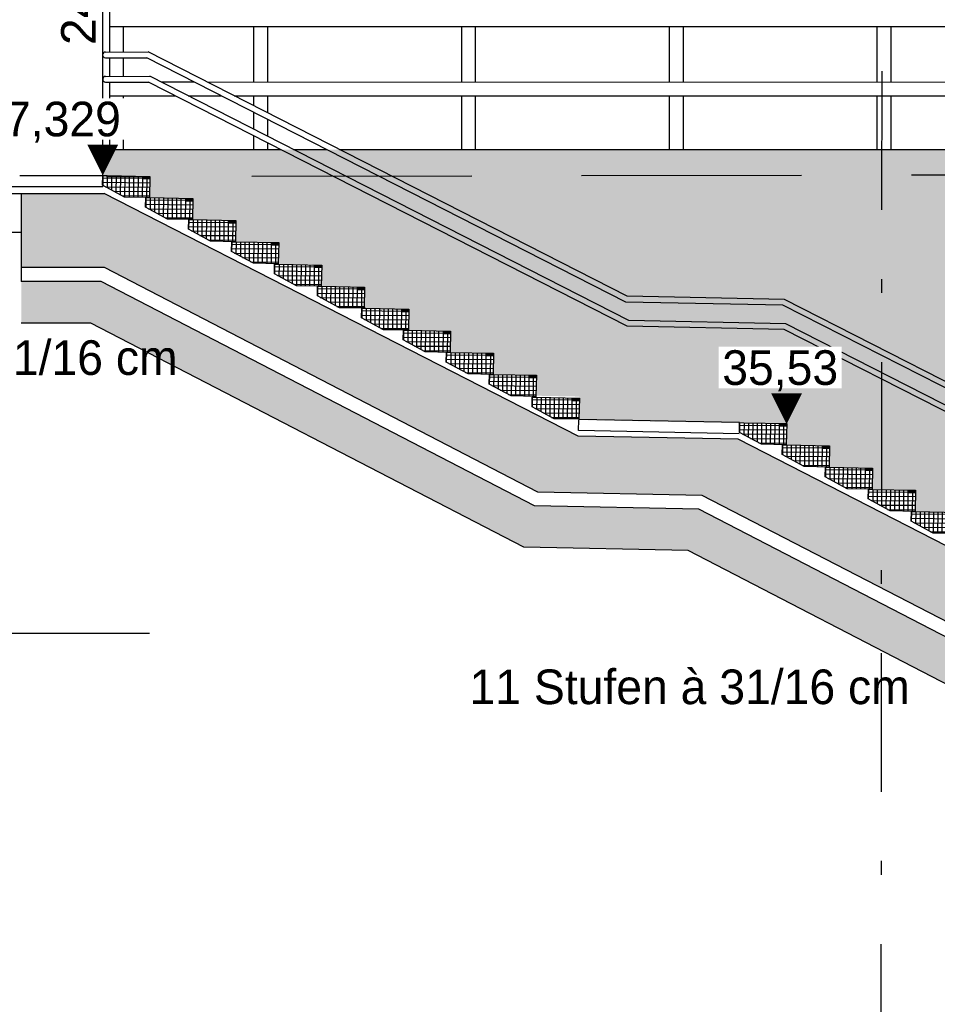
# Model space of a CAD drawing. Extents: x -805 to 3526, y -961 to 1039.
# Tile 271 of 471: x 1238.65 to 1245.27, y 31.34 to 38.45. Entities that reach past the tile are written whole.
import ezdxf
from ezdxf.enums import TextEntityAlignment as Align

# ---------------------------------------------------------------- set-up
doc = ezdxf.new("R2010")
doc.units = 0
for name, pattern in [('ACAD_ISO10W100', [18, 12, -3, 0, -3]), ('AUSGEZOGEN', [2, 1, 1]), ('STRICHPUNKT', [1, 0.5, -0.25, 0, -0.25]), ('VERDECKT2', [4.7625, 3.175, -1.5875])]:
    doc.linetypes.add(name, pattern=pattern)
doc.layers.get('0').update_dxf_attribs({"color": 251})
for name, color, linetype in [('_IB_Konstruktion Ansicht', 7, 'Continuous'), ('_IB_Konstruktion_Ansicht', 7, 'Continuous'), ('_IB_Schraffur', 101, 'Continuous'), ('_IB_Schraffur_Solid', 254, 'Continuous'), ('TTK-P-Bahnsteig', 12, 'Continuous'), ('TTK-P-Bodenaustausch', 162, 'Continuous'), ('TTK-P-Geländer', 162, 'Continuous'), ('TTK-P-Planung', 12, 'Continuous'), ('TTK-P-Schraffur', 42, 'Continuous'), ('TTK-P-TEXT', 12, 'AUSGEZOGEN'), ('TTK-Schnittlinien 200', 3, 'Continuous')]:
    doc.layers.add(name, color=color, linetype=linetype)
for name, color, linetype, lineweight in [('TTK-B-Bestand', 252, 'Continuous', 35), ('TTK-P-Treppe unten', 12, 'Continuous', 25), ('TTK-P-Treppeneinhausung', 12, 'Continuous', 25), ('VA_NEUBAU_TXT_025', 12, 'Continuous', 25)]:
    doc.layers.add(name, color=color, linetype=linetype, lineweight=lineweight)
doc.styles.add('AKG DIN 6776', font='AKG_DIN67.TTF')
doc.styles.add('k_isocp', font='k_isocp.shx')
doc.styles.get("Standard").update_dxf_attribs({"font": 'arial.ttf'})
doc.styles.add('TTK AKG DIN 6776', font='AKG_DIN67.TTF', dxfattribs={"height": 0.25})
doc.linetypes.add('ZICKZACK', pattern='A,0.00254,-5.08,[131,ltypeshp.shx,S=5.08,R=0,X=-5.08,Y=0],-10.16,[131,ltypeshp.shx,S=5.08,R=180,X=5.08,Y=0],-5.08', length=20.32254)
doc.dimstyles.new('TTK', dxfattribs={"dimtxt": 2.5, "dimasz": 2.5, "dimexe": 3.5, "dimexo": 0.1, "dimgap": 1, "dimtad": 1, "dimzin": 0, "dimtxsty": 'AKG DIN 6776', "dimblk": 'OBLIQUE', "dimcen": -0.09, "dimdle": 3, "dimclrd": 256, "dimclre": 256, "dimclrt": 256, "dimadec": 3, "dimazin": 0, "dimtfac": 1, "dimtofl": 0, "dimtmove": 0, "dimatfit": 3, "dimldrblk": 'OBLIQUE', "dimfxl": 7, "dimfxlon": 1, "dimtolj": 1, "dimtzin": 0, "dimlwd": -1, "dimlwe": -1, "dimarcsym": 0})
doc.dimstyles.new('TTK$6', dxfattribs={"dimtxt": 2.5, "dimasz": 2.5, "dimexe": 3.5, "dimexo": 0.1, "dimgap": 1, "dimtad": 1, "dimzin": 0, "dimtxsty": 'AKG DIN 6776', "dimblk": 'OBLIQUE', "dimcen": -0.09, "dimdle": 3, "dimse1": 1, "dimse2": 1, "dimclrd": 256, "dimclre": 256, "dimclrt": 256, "dimadec": 3, "dimazin": 0, "dimtfac": 1, "dimtofl": 0, "dimtmove": 0, "dimatfit": 3, "dimldrblk": 'OBLIQUE', "dimfxl": 7, "dimfxlon": 1, "dimtolj": 1, "dimtzin": 0, "dimlwd": -1, "dimlwe": -1, "dimarcsym": 0})

# ---------------------------------------------------------------- blocks, each defined once
blk = doc.blocks.new('_OBLIQUE')
at = {"color": 0, "linetype": 'ByBlock'}
blk.add_line((-0.5, -0.5), (0.5, 0.5), dxfattribs=at)
blk = doc.blocks.new('*D670')
at = {"layer": 'DEFPOINTS', "color": 0}
for p in [(1249.0816, 39.3661), (1239.2492, 37.3258), (1249.0816, 37.3029)]:
    blk.add_point(p, dxfattribs=at)
at = {"layer": 'TTK-P-Planung'}
for p, q in [((1239.2492, 38.6661), (1239.2492, 39.7161)), ((1249.0816, 38.6661), (1249.0816, 39.7161)), ((1238.9492, 39.3661), (1249.3816, 39.3661))]:
    blk.add_line(p, q, dxfattribs=at)
at = {"layer": 'TTK-P-Planung', "xscale": 0.25, "yscale": 0.25, "zscale": 0.25, "rotation": 180}
blk.add_blockref('_OBLIQUE', (1239.2492, 39.3661), dxfattribs=at)
at = {"layer": 'TTK-P-Planung', "xscale": 0.25, "yscale": 0.25, "zscale": 0.25}
blk.add_blockref('_OBLIQUE', (1249.0816, 39.3661), dxfattribs=at)
at = {"layer": 'TTK-P-Planung', "insert": (1244.1654, 39.6099), "char_height": 0.25, "attachment_point": 5, "style": 'AKG DIN 6776'}
blk.add_mtext('\\A1;9,83', dxfattribs=at)
blk = doc.blocks.new('*D549')
at = {"layer": 'DEFPOINTS', "color": 0}
for p in [(1594.653, 36.7397), (1594.3062, 36.5752), (8.2233, 0)]:
    blk.add_point(p, dxfattribs=at)
at = {"layer": 'TTK-B-Bestand', "insert": (1594.1093, 36.9835), "char_height": 0.25, "attachment_point": 5, "style": 'AKG DIN 6776'}
blk.add_mtext('\\A1;36,588', dxfattribs=at)
blk = doc.blocks.new('*D548')
at = {"layer": 'DEFPOINTS', "color": 0}
for p in [(1585.5366, 36.7706), (1585.0459, 36.614), (-0.8681, 0.0309)]:
    blk.add_point(p, dxfattribs=at)
at = {"layer": 'TTK-B-Bestand', "insert": (1585.0178, 37.0144), "char_height": 0.25, "attachment_point": 5, "style": 'AKG DIN 6776'}
blk.add_mtext('\\A1;36,621', dxfattribs=at)
blk = doc.blocks.new('HK-DIM-1-1-U')
at = {"flags": 128}
blk.add_lwpolyline([(0, 0, 0, 1.1676, 0), (0, 1.1676, 1.1676, 1.1676, 0)], format="xyseb", dxfattribs=at)
at = {"style": 'k_isocp'}
blk.add_attdef('HK_DIM_VAL', text='', height=2.5, dxfattribs=at).set_placement((0.331615, 2.72183), align=Align.CENTER)
blk = doc.blocks.new('*D547')
at = {"layer": 'DEFPOINTS', "color": 0}
for p in [(1244.5951, 35.6713), (1244.1853, 35.5313), (0, 0)]:
    blk.add_point(p, dxfattribs=at)
at = {"layer": 'TTK-P-Treppe unten', "insert": (1244.1389, 35.9152), "char_height": 0.25, "attachment_point": 5, "style": 'AKG DIN 6776', "bg_fill": 3, "box_fill_scale": 1.1, "bg_fill_color": 256, "bg_fill_true_color": 13158600, "bg_fill_transparency": 0}
blk.add_mtext('\\A1;35,53', dxfattribs=at)
blk = doc.blocks.new('*D546')
at = {"layer": 'DEFPOINTS', "color": 0}
for p in [(1248.9571, 37.4519), (1249.0816, 37.3335), (0, 0)]:
    blk.add_point(p, dxfattribs=at)
at = {"layer": 'TTK-P-Treppe unten', "insert": (1249.4133, 37.6958), "char_height": 0.25, "attachment_point": 5, "style": 'AKG DIN 6776'}
blk.add_mtext('\\A1;37,33', dxfattribs=at)
blk = doc.blocks.new('*D545')
at = {"layer": 'DEFPOINTS', "color": 0}
for p in [(1259.6018, 37.4765), (1259.6991, 37.3874), (0.198, 0.0396)]:
    blk.add_point(p, dxfattribs=at)
at = {"layer": 'TTK-P-Treppe unten', "insert": (1259.1455, 37.7204), "char_height": 0.25, "attachment_point": 5, "style": 'AKG DIN 6776'}
blk.add_mtext('\\A1;37,35', dxfattribs=at)
blk = doc.blocks.new('*D540')
at = {"layer": 'DEFPOINTS', "color": 0}
for p in [(1239.4124, 37.4656), (1239.2481, 37.3256), (-4.9372, 1.7943)]:
    blk.add_point(p, dxfattribs=at)
at = {"layer": 'TTK-P-Treppe unten', "insert": (1238.8681, 37.7095), "char_height": 0.25, "attachment_point": 5, "style": 'AKG DIN 6776', "bg_fill": 3, "box_fill_scale": 1.1, "bg_fill_color": 256, "bg_fill_true_color": 13158600, "bg_fill_transparency": 0}
blk.add_mtext('\\A1;37,329', dxfattribs=at)
blk = doc.blocks.new('*D536')
at = {"layer": 'DEFPOINTS', "color": 0}
for p in [(1593.4264, 36.6522), (1593.9095, 36.6522), (733.0659, 0.1071)]:
    blk.add_point(p, dxfattribs=at)
at = {"layer": 'TTK-P-TEXT', "insert": (1594.4538, 36.896), "char_height": 0.25, "attachment_point": 5, "style": 'AKG DIN 6776'}
blk.add_mtext('\\A1;36,589', dxfattribs=at)

msp = doc.modelspace()

# ---------------------------------------------------------------- hatches: boundary and pattern name
at = {"layer": '_IB_Schraffur'}
h = msp.add_hatch(dxfattribs=at)
h.set_pattern_fill('ANSI37', color=251, scale=0.01, angle=44.5)
h.set_pattern_definition([(89.5, (-12.91246, 5.529958), (-0.03174879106, 0.0002770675), []), (179.5, (-12.91246, 5.529958), (-0.0002770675, -0.03174879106), [])])
h.paths.add_polyline_path([(1239.2792, 37.3252), (1239.2492, 37.3258), (1239.2478, 37.2556), (1239.4065, 37.1697), (1239.5857, 37.1661), (1239.5886, 37.299), (1239.5388, 37.3), (1239.5392, 37.32)])
h = msp.add_hatch(dxfattribs=at)
h.set_pattern_fill('ANSI37', color=251, scale=0.01, angle=44.5)
h.set_pattern_definition([(89.5, (-12.60245, 5.370775), (-0.03174879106, 0.0002770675), []), (179.5, (-12.60245, 5.370775), (-0.0002770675, -0.03174879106), [])])
h.paths.add_polyline_path([(1239.5892, 37.166), (1239.5592, 37.1666), (1239.5578, 37.0965), (1239.7165, 37.0105), (1239.8957, 37.0069), (1239.8987, 37.1398), (1239.8488, 37.1408), (1239.8492, 37.1608)])
h = msp.add_hatch(dxfattribs=at)
h.set_pattern_fill('ANSI37', color=251, scale=0.01, angle=44.5)
h.set_pattern_definition([(89.5, (-12.29246, 5.211062), (-0.03174879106, 0.0002770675), []), (179.5, (-12.29246, 5.211062), (-0.0002770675, -0.03174879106), [])])
h.paths.add_polyline_path([(1239.8992, 37.0063), (1239.8692, 37.0069), (1239.8678, 36.9367), (1240.0265, 36.8508), (1240.2057, 36.8472), (1240.2086, 36.9801), (1240.1588, 36.9811), (1240.1592, 37.0011)])
h = msp.add_hatch(dxfattribs=at)
h.set_pattern_fill('ANSI37', color=251, scale=0.01, angle=44.5)
h.set_pattern_definition([(89.5, (-11.98246, 5.051342), (-0.03174879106, 0.0002770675), []), (179.5, (-11.98246, 5.051342), (-0.0002770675, -0.03174879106), [])])
h.paths.add_polyline_path([(1240.2092, 36.8466), (1240.1792, 36.8472), (1240.1778, 36.777), (1240.3365, 36.6911), (1240.5157, 36.6875), (1240.5186, 36.8204), (1240.4688, 36.8214), (1240.4692, 36.8414)])
h = msp.add_hatch(dxfattribs=at)
h.set_pattern_fill('ANSI37', color=251, scale=0.01, angle=44.5)
h.set_pattern_definition([(89.5, (-11.67246, 4.889906), (-0.03174879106, 0.0002770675), []), (179.5, (-11.67246, 4.889906), (-0.0002770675, -0.03174879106), [])])
h.paths.add_polyline_path([(1240.5192, 36.6851), (1240.4892, 36.6857), (1240.4878, 36.6156), (1240.6465, 36.5296), (1240.8257, 36.526), (1240.8286, 36.659), (1240.7788, 36.66), (1240.7792, 36.6799)])
h = msp.add_hatch(dxfattribs=at)
h.set_pattern_fill('ANSI37', color=251, scale=0.01, angle=44.5)
h.set_pattern_definition([(89.5, (-11.36246, 4.730678), (-0.03174879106, 0.0002770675), []), (179.5, (-11.36246, 4.730678), (-0.0002770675, -0.03174879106), [])])
h.paths.add_polyline_path([(1240.8292, 36.5259), (1240.7992, 36.5265), (1240.7978, 36.4564), (1240.9565, 36.3704), (1241.1357, 36.3668), (1241.1386, 36.4997), (1241.0888, 36.5007), (1241.0892, 36.5207)])
h = msp.add_hatch(dxfattribs=at)
h.set_pattern_fill('ANSI37', color=251, scale=0.01, angle=44.5)
h.set_pattern_definition([(89.5, (-11.043496, 4.57145), (-0.03174879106, 0.0002770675), []), (179.5, (-11.043496, 4.57145), (-0.0002770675, -0.03174879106), [])])
h.paths.add_polyline_path([(1241.1481, 36.3667), (1241.1181, 36.3673), (1241.1167, 36.2971), (1241.2754, 36.2112), (1241.4546, 36.2076), (1241.4576, 36.3405), (1241.4077, 36.3415), (1241.4082, 36.3615)])
h = msp.add_hatch(dxfattribs=at)
h.set_pattern_fill('ANSI37', color=251, scale=0.01, angle=44.5)
h.set_pattern_definition([(89.5, (-10.74246, 4.41222), (-0.03174879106, 0.0002770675), []), (179.5, (-10.74246, 4.41222), (-0.0002770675, -0.03174879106), [])])
h.paths.add_polyline_path([(1241.4492, 36.2075), (1241.4192, 36.2081), (1241.4178, 36.1379), (1241.5765, 36.0519), (1241.7557, 36.0483), (1241.7586, 36.1813), (1241.7088, 36.1823), (1241.7092, 36.2023)])
h = msp.add_hatch(dxfattribs=at)
h.set_pattern_fill('ANSI37', color=251, scale=0.01, angle=44.5)
h.set_pattern_definition([(89.5, (-10.43246, 4.252992), (-0.03174879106, 0.0002770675), []), (179.5, (-10.43246, 4.252992), (-0.0002770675, -0.03174879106), [])])
h.paths.add_polyline_path([(1241.7592, 36.0482), (1241.7292, 36.0488), (1241.7278, 35.9787), (1241.8865, 35.8927), (1242.0657, 35.8891), (1242.0686, 36.022), (1242.0188, 36.023), (1242.0192, 36.043)])
h = msp.add_hatch(dxfattribs=at)
h.set_pattern_fill('ANSI37', color=251, scale=0.01, angle=44.5)
h.set_pattern_definition([(89.5, (-10.12246, 4.093763), (-0.03174879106, 0.0002770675), []), (179.5, (-10.12246, 4.093763), (-0.0002770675, -0.03174879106), [])])
h.paths.add_polyline_path([(1242.0692, 35.889), (1242.0392, 35.8896), (1242.0378, 35.8194), (1242.1965, 35.7335), (1242.3757, 35.7299), (1242.3786, 35.8628), (1242.3288, 35.8638), (1242.3292, 35.8838)])
h = msp.add_hatch(dxfattribs=at)
h.set_pattern_fill('ANSI37', color=251, scale=0.01, angle=44.5)
h.set_pattern_definition([(89.5, (-9.81246, 3.929176), (-0.03174879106, 0.0002770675), []), (179.5, (-9.81246, 3.929176), (-0.0002770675, -0.03174879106), [])])
h.paths.add_polyline_path([(1242.3792, 35.7244), (1242.3492, 35.725), (1242.3478, 35.6549), (1242.5065, 35.5689), (1242.6857, 35.5653), (1242.6886, 35.6982), (1242.6388, 35.6992), (1242.6392, 35.7192)])
h = msp.add_hatch(dxfattribs=at)
h.set_pattern_fill('ANSI37', color=251, scale=0.01, angle=44.5)
h.set_pattern_definition([(89.5, (-8.315892, 3.745312), (-0.03174879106, 0.0002770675), []), (179.5, (-8.315892, 3.745312), (-0.0002770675, -0.03174879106), [])])
h.paths.add_polyline_path([(1243.8757, 35.5406), (1243.8457, 35.5412), (1243.8443, 35.471), (1244.003, 35.385), (1244.1822, 35.3814), (1244.1852, 35.5144), (1244.1354, 35.5154), (1244.1358, 35.5354)])
h = msp.add_hatch(dxfattribs=at)
h.set_pattern_fill('ANSI37', color=251, scale=0.01, angle=44.5)
h.set_pattern_definition([(89.5, (-8.006094, 3.584763), (-0.03174879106, 0.0002770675), []), (179.5, (-8.006094, 3.584763), (-0.0002770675, -0.03174879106), [])])
h.paths.add_polyline_path([(1244.1855, 35.38), (1244.1555, 35.3806), (1244.1541, 35.3104), (1244.3128, 35.2245), (1244.492, 35.2209), (1244.495, 35.3538), (1244.4452, 35.3548), (1244.4456, 35.3748)])
h = msp.add_hatch(dxfattribs=at)
h.set_pattern_fill('ANSI37', color=251, scale=0.01, angle=44.5)
h.set_pattern_definition([(89.5, (-7.696076, 3.42463), (-0.03174879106, 0.0002770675), []), (179.5, (-7.696076, 3.42463), (-0.0002770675, -0.03174879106), [])])
h.paths.add_polyline_path([(1244.4955, 35.2199), (1244.4655, 35.2205), (1244.4641, 35.1503), (1244.6228, 35.0643), (1244.802, 35.0608), (1244.805, 35.1937), (1244.7552, 35.1947), (1244.7556, 35.2147)])
h = msp.add_hatch(dxfattribs=at)
h.set_pattern_fill('ANSI37', color=251, scale=0.01, angle=44.5)
h.set_pattern_definition([(89.5, (-7.386094, 3.2645), (-0.03174879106, 0.0002770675), []), (179.5, (-7.386094, 3.2645), (-0.0002770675, -0.03174879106), [])])
h.paths.add_polyline_path([(1244.8055, 35.0597), (1244.7755, 35.0603), (1244.7741, 34.9902), (1244.9328, 34.9042), (1245.112, 34.9006), (1245.115, 35.0336), (1245.0652, 35.0345), (1245.0656, 35.0545)])
h = msp.add_hatch(dxfattribs=at)
h.set_pattern_fill('ANSI37', color=251, scale=0.01, angle=44.5)
h.set_pattern_definition([(89.5, (-7.076094, 3.104368), (-0.03174879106, 0.0002770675), []), (179.5, (-7.076094, 3.104368), (-0.0002770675, -0.03174879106), [])])
h.paths.add_polyline_path([(1245.1155, 34.8996), (1245.0855, 34.9002), (1245.0841, 34.83), (1245.2428, 34.7441), (1245.422, 34.7405), (1245.425, 34.8734), (1245.3752, 34.8744), (1245.3756, 34.8944)])
at = {"layer": '_IB_Schraffur_Solid'}
h = msp.add_hatch(color=251, dxfattribs=at)
h.dxf.hatch_style = 1
h.paths.add_polyline_path([(1239.5888, 37.299), (1239.5388, 37.3), (1239.5392, 37.32), (1239.5892, 37.319)])
h = msp.add_hatch(color=251, dxfattribs=at)
h.dxf.hatch_style = 1
h.paths.add_polyline_path([(1239.8988, 37.1398), (1239.8488, 37.1408), (1239.8492, 37.1608), (1239.8992, 37.1598)])
h = msp.add_hatch(color=251, dxfattribs=at)
h.dxf.hatch_style = 1
h.paths.add_polyline_path([(1240.2088, 36.9801), (1240.1588, 36.9811), (1240.1592, 37.0011), (1240.2092, 37.0001)])
h = msp.add_hatch(color=251, dxfattribs=at)
h.dxf.hatch_style = 1
h.paths.add_polyline_path([(1240.5188, 36.8204), (1240.4688, 36.8214), (1240.4692, 36.8414), (1240.5192, 36.8404)])
h = msp.add_hatch(color=251, dxfattribs=at)
h.dxf.hatch_style = 1
h.paths.add_polyline_path([(1240.8288, 36.659), (1240.7788, 36.66), (1240.7792, 36.6799), (1240.8292, 36.6789)])
h = msp.add_hatch(color=251, dxfattribs=at)
h.dxf.hatch_style = 1
h.paths.add_polyline_path([(1241.1388, 36.4997), (1241.0888, 36.5007), (1241.0892, 36.5207), (1241.1392, 36.5197)])
h = msp.add_hatch(color=251, dxfattribs=at)
h.dxf.hatch_style = 1
h.paths.add_polyline_path([(1241.4577, 36.3405), (1241.4077, 36.3415), (1241.4082, 36.3615), (1241.4582, 36.3605)])
h = msp.add_hatch(color=251, dxfattribs=at)
h.dxf.hatch_style = 1
h.paths.add_polyline_path([(1241.7588, 36.1813), (1241.7088, 36.1823), (1241.7092, 36.2023), (1241.7592, 36.2013)])
h = msp.add_hatch(color=251, dxfattribs=at)
h.dxf.hatch_style = 1
h.paths.add_polyline_path([(1242.0688, 36.022), (1242.0188, 36.023), (1242.0192, 36.043), (1242.0692, 36.042)])
h = msp.add_hatch(color=251, dxfattribs=at)
h.dxf.hatch_style = 1
h.paths.add_polyline_path([(1242.3788, 35.8628), (1242.3288, 35.8638), (1242.3292, 35.8838), (1242.3792, 35.8828)])
h = msp.add_hatch(color=251, dxfattribs=at)
h.dxf.hatch_style = 1
h.paths.add_polyline_path([(1242.6888, 35.6982), (1242.6388, 35.6992), (1242.6392, 35.7192), (1242.6892, 35.7182)])
h = msp.add_hatch(color=251, dxfattribs=at)
h.dxf.hatch_style = 1
h.paths.add_polyline_path([(1244.1853, 35.5144), (1244.1354, 35.5154), (1244.1358, 35.5354), (1244.1858, 35.5344)])
h = msp.add_hatch(color=251, dxfattribs=at)
h.dxf.hatch_style = 1
h.paths.add_polyline_path([(1244.4951, 35.3538), (1244.4452, 35.3548), (1244.4456, 35.3748), (1244.4956, 35.3738)])
h = msp.add_hatch(color=251, dxfattribs=at)
h.dxf.hatch_style = 1
h.paths.add_polyline_path([(1244.8052, 35.1937), (1244.7552, 35.1947), (1244.7556, 35.2147), (1244.8056, 35.2137)])
h = msp.add_hatch(color=251, dxfattribs=at)
h.dxf.hatch_style = 1
h.paths.add_polyline_path([(1245.1151, 35.0335), (1245.0652, 35.0345), (1245.0656, 35.0545), (1245.1156, 35.0535)])
at = {"layer": 'TTK-P-Bodenaustausch'}
h = msp.add_hatch(dxfattribs=at)
h.set_pattern_fill('AR-SAND', color=251, scale=0.004)
h.set_pattern_definition([(37.5, (1249.08155, 36.93354), (-0.0064001, 0.1957653), [0, -0.154432, 0, -0.17272, 0, -0.1651]), (7.5, (1249.08155, 36.93354), (0.1798093, 0.28673), [0, -0.083312, 0, -0.139192, 0, -0.05334]), (327.5, (1248.95659, 36.93354), (0.316397, 0.0005749), [0, -0.0508, 0, -0.18288, 0, -0.23876]), (317.5, (1248.9566, 36.93354), (0.3054226, 0.089172), [0, -0.0254, 0, -0.119888, 0, -0.13716])])
h.paths.add_polyline_path([(1252.3366, 30.9549), (1248.1397, 33.1276), (1246.9612, 33.1511), (1243.5512, 34.9165), (1242.3649, 34.9402), (1239.2359, 36.5601), (1238.6603, 36.5601), (1238.6603, 36.2601), (1239.1629, 36.2601), (1242.2891, 34.6417), (1243.4754, 34.6179), (1246.8854, 32.8526), (1248.0638, 32.829), (1251.9663, 30.8088)])
at = {"layer": 'TTK-P-Schraffur'}
h = msp.add_hatch(dxfattribs=at)
h.set_pattern_fill('ANSI33', color=251, scale=0.02)
h.set_pattern_definition([(45, (1261.47421, 32.60638), (-0.08980256, 0.08980256), []), (45, (1261.56401, 32.60638), (-0.08980256, 0.08980256), [0.0635, -0.03175])])
h.paths.add_polyline_path([(1253.9981, 31.5549), (1252.9981, 31.5549), (1252.9981, 31.0549), (1252.9781, 31.0549), (1252.9781, 31.5549), (1252.662, 31.5549), (1252.662, 31.5249), (1252.502, 31.5249), (1252.502, 31.5549), (1248.4284, 33.6374), (1247.705, 33.6519), (1247.2735, 33.6605), (1243.8354, 35.4213), (1242.6805, 35.4444), (1239.2596, 37.1963), (1238.6603, 37.1953), (1238.6603, 36.6601), (1239.2603, 36.6601), (1242.3902, 35.0397), (1243.5765, 35.016), (1246.9865, 33.2507), (1248.165, 33.2271), (1252.3609, 31.0549), (1259.5008, 31.0549), (1259.4981, 31.4848), (1259.3381, 31.4848), (1259.3381, 31.5549), (1259.0181, 31.5549), (1259.0181, 31.0549), (1258.9981, 31.0549), (1258.9981, 31.5549), (1257.9981, 31.5549)])
at = {"layer": 'TTK-P-Treppe unten', "transparency": 33554457}
h = msp.add_hatch(color=251, dxfattribs=at)
h.dxf.hatch_style = 1
h.paths.add_polyline_path([(1248.7815, 37.5113), (1239.2485, 37.5121), (1239.2485, 37.316), (1239.5874, 37.3166), (1239.5857, 37.1629), (1239.8991, 37.1566), (1239.8957, 37.0037), (1240.2091, 36.9974), (1240.2057, 36.8444), (1240.5191, 36.8382), (1240.5157, 36.6852), (1240.8306, 36.6819), (1240.8257, 36.526), (1241.1391, 36.5197), (1241.1331, 36.367), (1241.4581, 36.3605), (1241.4546, 36.2074), (1241.7591, 36.2013), (1241.7557, 36.0483), (1242.0691, 36.042), (1242.0692, 35.889), (1242.3791, 35.8828), (1242.3792, 35.7354), (1242.6891, 35.7292), (1242.6856, 35.5603), (1244.1853, 35.5303), (1244.1854, 35.3773), (1244.4953, 35.3711), (1244.4954, 35.2181), (1244.8053, 35.2119), (1244.8054, 35.0589), (1245.1153, 35.0527), (1245.1154, 34.8996), (1245.4253, 34.8934), (1245.4219, 34.7404), (1245.7353, 34.7342), (1245.7319, 34.5814), (1246.0506, 34.575), (1246.0472, 34.4219), (1246.3553, 34.4157), (1246.3519, 34.2628), (1246.6653, 34.2565), (1246.6654, 34.1035), (1246.9754, 34.0986), (1246.9754, 33.9443), (1247.2853, 33.9381), (1247.2819, 33.7797), (1248.7816, 33.7493), (1248.7782, 33.5954), (1249.0916, 33.5892), (1249.0882, 33.4353), (1249.4016, 33.429), (1249.3981, 33.2752), (1249.7116, 33.2689), (1249.7081, 33.115), (1250.0216, 33.1088), (1250.0181, 32.955), (1250.3316, 32.9487), (1250.3281, 32.7948), (1250.6416, 32.7885), (1250.6386, 32.6346), (1250.9516, 32.6284), (1250.9481, 32.4755), (1251.2616, 32.4682), (1251.2583, 32.3143), (1251.5716, 32.308), (1251.568, 32.1542), (1251.8816, 32.148), (1251.8789, 31.9941), (1252.1914, 31.9878), (1252.188, 31.834), (1252.5016, 31.8277), (1252.4985, 31.6749), (1253.9981, 31.6749), (1253.9981, 35.2749), (1250.6168, 35.2749), (1248.7816, 36.2448)])

# ---------------------------------------------------------------- linework, layer by layer
at = {"layer": '_IB_Konstruktion Ansicht', "color": 251}
for points in [[(1239.4065, 37.1697), (1239.2478, 37.2556), (1239.2492, 37.3258), (1239.2792, 37.3252), (1239.5891, 37.319), (1239.5857, 37.1661)], [(1239.7165, 37.0105), (1239.5578, 37.0965), (1239.5592, 37.1666), (1239.5892, 37.166), (1239.8991, 37.1598), (1239.8957, 37.0069)], [(1240.0265, 36.8508), (1239.8678, 36.9367), (1239.8692, 37.0069), (1239.8992, 37.0063), (1240.2091, 37.0001), (1240.2057, 36.8472)], [(1240.3365, 36.6911), (1240.1778, 36.777), (1240.1792, 36.8472), (1240.2092, 36.8466), (1240.5191, 36.8404), (1240.5157, 36.6875)], [(1240.6465, 36.5296), (1240.4878, 36.6156), (1240.4892, 36.6857), (1240.5192, 36.6851), (1240.8291, 36.6789), (1240.8257, 36.526)], [(1240.9565, 36.3704), (1240.7978, 36.4564), (1240.7992, 36.5265), (1240.8292, 36.5259), (1241.1391, 36.5197), (1241.1357, 36.3668)], [(1241.2754, 36.2112), (1241.1167, 36.2971), (1241.1181, 36.3673), (1241.1481, 36.3667), (1241.4581, 36.3605), (1241.4546, 36.2076)], [(1241.5765, 36.0519), (1241.4178, 36.1379), (1241.4192, 36.2081), (1241.4492, 36.2075), (1241.7591, 36.2013), (1241.7557, 36.0483)], [(1241.8865, 35.8927), (1241.7278, 35.9787), (1241.7292, 36.0488), (1241.7592, 36.0482), (1242.0691, 36.042), (1242.0657, 35.8891)], [(1242.1965, 35.7335), (1242.0378, 35.8194), (1242.0392, 35.8896), (1242.0692, 35.889), (1242.3791, 35.8828), (1242.3757, 35.7299)], [(1242.5065, 35.5689), (1242.3478, 35.6549), (1242.3492, 35.725), (1242.3792, 35.7244), (1242.6891, 35.7182), (1242.6857, 35.5653)], [(1244.003, 35.385), (1243.8443, 35.471), (1243.8457, 35.5412), (1243.8757, 35.5406), (1244.1857, 35.5344), (1244.1822, 35.3814)], [(1244.3128, 35.2245), (1244.1541, 35.3104), (1244.1555, 35.3806), (1244.1855, 35.38), (1244.4955, 35.3738), (1244.492, 35.2209)], [(1244.6228, 35.0643), (1244.4641, 35.1503), (1244.4655, 35.2205), (1244.4955, 35.2199), (1244.8055, 35.2137), (1244.802, 35.0608)], [(1244.9328, 34.9042), (1244.7741, 34.9902), (1244.7755, 35.0603), (1244.8055, 35.0597), (1245.1155, 35.0535), (1245.112, 34.9006)], [(1245.2428, 34.7441), (1245.0841, 34.83), (1245.0855, 34.9002), (1245.1155, 34.8996), (1245.4255, 34.8934), (1245.422, 34.7405)]]:
    msp.add_lwpolyline(points, close=True, dxfattribs=at)
at = {"layer": '_IB_Konstruktion_Ansicht', "color": 251, "lineweight": 13}
for p, q in [((1239.5388, 37.3), (1239.5392, 37.32)), ((1239.5388, 37.3), (1239.5888, 37.299)), ((1239.8488, 37.1408), (1239.8492, 37.1608)), ((1239.8488, 37.1408), (1239.8988, 37.1398)), ((1240.1588, 36.9811), (1240.1592, 37.0011)), ((1240.1588, 36.9811), (1240.2088, 36.9801)), ((1240.4688, 36.8214), (1240.4692, 36.8414)), ((1240.4688, 36.8214), (1240.5188, 36.8204)), ((1240.7788, 36.66), (1240.7792, 36.6799)), ((1240.7788, 36.66), (1240.8288, 36.659)), ((1241.0888, 36.5007), (1241.0892, 36.5207)), ((1241.0888, 36.5007), (1241.1388, 36.4997)), ((1241.4077, 36.3415), (1241.4082, 36.3615)), ((1241.4077, 36.3415), (1241.4577, 36.3405)), ((1241.7088, 36.1823), (1241.7092, 36.2023)), ((1241.7088, 36.1823), (1241.7588, 36.1813)), ((1242.0188, 36.023), (1242.0192, 36.043)), ((1242.0188, 36.023), (1242.0688, 36.022)), ((1242.3288, 35.8638), (1242.3292, 35.8838)), ((1242.3288, 35.8638), (1242.3788, 35.8628)), ((1242.6388, 35.6992), (1242.6392, 35.7192)), ((1242.6388, 35.6992), (1242.6888, 35.6982)), ((1244.1354, 35.5154), (1244.1358, 35.5354)), ((1244.1354, 35.5154), (1244.1853, 35.5144)), ((1244.4452, 35.3548), (1244.4456, 35.3748)), ((1244.4452, 35.3548), (1244.4951, 35.3538)), ((1244.7552, 35.1947), (1244.7556, 35.2147)), ((1244.7552, 35.1947), (1244.8052, 35.1937)), ((1245.0652, 35.0345), (1245.0656, 35.0545)), ((1245.0652, 35.0345), (1245.1151, 35.0335))]:
    msp.add_line(p, q, dxfattribs=at)
at = {"layer": 'TTK-P-Bahnsteig', "color": 251, "linetype": 'VERDECKT2', "ltscale": 0.5}
msp.add_line((1249.0554, 37.3335), (1239.2746, 37.316), dxfattribs=at)
at = {"layer": 'TTK-P-Bahnsteig', "color": 251}
for p, q in [((1215.525, 37.2035), (1239.2487, 37.2458)), ((1215.5251, 37.154), (1239.2596, 37.1963)), ((1215.5256, 36.874), (1238.6603, 36.9153))]:
    msp.add_line(p, q, dxfattribs=at)
at = {"layer": 'TTK-P-Geländer', "color": 251}
for p, q in [((1239.2676, 38.174), (1239.5665, 38.1746)), ((1239.2685, 38.216), (1239.5766, 38.2166)), ((1243.0234, 36.4116), (1239.5665, 38.1746)), ((1243.0339, 36.4534), (1239.5766, 38.2166)), ((1239.2693, 38.0403), (1239.5891, 38.0409)), ((1243.0455, 36.2781), (1239.5891, 38.0409)), ((1239.2679, 37.9983), (1239.579, 37.9988)), ((1243.035, 36.2363), (1239.579, 37.9988)), ((1244.1586, 36.3889), (1243.0234, 36.4116)), ((1244.1691, 36.4307), (1243.0339, 36.4534)), ((1247.6287, 34.6191), (1244.1586, 36.3889)), ((1247.6392, 34.6609), (1244.1691, 36.4307)), ((1244.1784, 36.2555), (1243.0455, 36.2781)), ((1247.6485, 34.4858), (1244.1784, 36.2555)), ((1244.1679, 36.2137), (1243.035, 36.2363)), ((1247.6381, 34.444), (1244.1679, 36.2137))]:
    msp.add_line(p, q, dxfattribs=at)
at = {"layer": 'TTK-P-Planung', "color": 251}
for p, q in [((1239.2485, 37.5121), (1240.5336, 37.512)), ((1240.6261, 37.512), (1240.8657, 37.512)), ((1240.9582, 37.512), (1240.9874, 37.512)), ((1241.0798, 37.512), (1248.7816, 37.5113)), ((1239.2485, 37.316), (1239.2485, 37.4501))]:
    msp.add_line(p, q, dxfattribs=at)
at = {"layer": 'TTK-P-Planung', "color": 251, "linetype": 'ZICKZACK', "ltscale": 0.02}
msp.add_line((1238.6492, 37.3247), (1239.2485, 37.3246), dxfattribs=at)
at = {"layer": 'TTK-P-Planung', "color": 251}
for points in [[(1239.2485, 37.5121), (1240.5334, 37.5121)], [(1240.6259, 37.5121), (1240.8655, 37.5121)], [(1240.9579, 37.5121), (1249.0816, 37.5121)]]:
    msp.add_lwpolyline(points, dxfattribs=at)
at = {"layer": 'TTK-P-Treppe unten', "color": 251}
for p, q in [((1240.44, 37.5121), (1240.44, 37.5597)), ((1239.2485, 37.4501), (1239.2985, 37.4501)), ((1239.2485, 37.3286), (1239.2486, 37.2486)), ((1239.2485, 37.3258), (1239.2486, 37.2458)), ((1238.6603, 37.1953), (1238.6603, 36.6601)), ((1242.6805, 35.4444), (1239.2596, 37.1963)), ((1239.2603, 36.6601), (1238.6603, 36.6601)), ((1238.6603, 36.6601), (1238.6603, 36.5601)), ((1242.3902, 35.0397), (1239.2603, 36.6601)), ((1239.2359, 36.5601), (1238.6603, 36.5601)), ((1242.3649, 34.9402), (1239.2359, 36.5601)), ((1239.1629, 36.2601), (1238.6603, 36.2601)), ((1242.2891, 34.6417), (1239.1629, 36.2601)), ((1242.684, 35.4844), (1242.6856, 35.5603)), ((1243.8454, 35.5412), (1242.6856, 35.5644)), ((1243.8438, 35.4612), (1242.684, 35.4844)), ((1243.8354, 35.4213), (1242.6805, 35.4444)), ((1247.2735, 33.6605), (1243.8354, 35.4213)), ((1243.5765, 35.016), (1242.3902, 35.0397)), ((1246.9865, 33.2507), (1243.5765, 35.016)), ((1243.5512, 34.9165), (1242.3649, 34.9402)), ((1246.9612, 33.1511), (1243.5512, 34.9165)), ((1243.4754, 34.6179), (1242.2891, 34.6417)), ((1246.8854, 32.8526), (1243.4754, 34.6179))]:
    msp.add_line(p, q, dxfattribs=at)
at = {"layer": 'TTK-P-Treppeneinhausung', "color": 251}
for p, q in [((1239.2985, 38.2161), (1239.2985, 40.4501)), ((1239.2985, 38.4001), (1248.8816, 38.3993)), ((1239.3985, 38.2163), (1239.3985, 38.4001)), ((1240.34, 38), (1240.34, 38.4)), ((1240.44, 38), (1240.44, 38.4)), ((1241.84, 37.9999), (1241.84, 38.3999)), ((1241.94, 37.9999), (1241.94, 38.3999)), ((1243.34, 37.9998), (1243.34, 38.3998)), ((1243.44, 37.9998), (1243.44, 38.3998)), ((1244.84, 37.9996), (1244.84, 38.3996)), ((1244.94, 37.9996), (1244.94, 38.3996)), ((1239.2985, 38.0403), (1239.2985, 38.1741)), ((1239.3985, 38.0405), (1239.3985, 38.1743)), ((1239.2985, 37.5121), (1239.2985, 37.9983)), ((1239.6691, 38.0001), (1239.9087, 38)), ((1240.0012, 38), (1248.8816, 37.9993)), ((1239.2985, 37.9001), (1239.7727, 37.9001)), ((1239.3985, 37.5121), (1239.3985, 37.9001)), ((1239.8652, 37.9001), (1240.1048, 37.9)), ((1240.1973, 37.9), (1248.8816, 37.8993)), ((1240.34, 37.8272), (1240.34, 37.9)), ((1240.44, 37.7762), (1240.44, 37.9)), ((1241.84, 37.5119), (1241.84, 37.8999)), ((1241.94, 37.5119), (1241.94, 37.8999)), ((1243.34, 37.5121), (1243.34, 37.8998)), ((1243.44, 37.5121), (1243.44, 37.8998)), ((1244.84, 37.5121), (1244.84, 37.8996)), ((1244.94, 37.5121), (1244.94, 37.8996)), ((1240.34, 37.6579), (1240.34, 37.7801)), ((1240.44, 37.6069), (1240.44, 37.7291)), ((1240.34, 37.512), (1240.34, 37.6107))]:
    msp.add_line(p, q, dxfattribs=at)
for centre in [(1239.2688, 38.195), (1239.2691, 38.0193)]:
    msp.add_arc(centre, 0.021, 89.53, 266.6732, dxfattribs=at)
at = {"layer": 'TTK-Schnittlinien 200', "color": 251, "linetype": 'STRICHPUNKT', "ltscale": 2}
msp.add_line((1244.8752, 42.2772), (1244.8636, 28.3953), dxfattribs=at)
at = {"layer": 'TTK-Schnittlinien 200', "color": 251, "linetype": 'ACAD_ISO10W100', "ltscale": 0.2}
msp.add_line((1239.2485, 37.3286), (1239.2485, 41.337), dxfattribs=at)

# ---------------------------------------------------------------- block references
at = {"layer": 'VA_NEUBAU_TXT_025', "color": 251, "xscale": 0.1905150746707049, "yscale": 0.1905150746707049, "zscale": 0.1905150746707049}
for p in [(1239.2485, 37.3258), (1244.1853, 35.5303)]:
    msp.add_blockref('HK-DIM-1-1-U', p, dxfattribs=at)

# ---------------------------------------------------------------- texts
at = {"layer": 'TTK-Schnittlinien 200', "color": 251, "linetype": 'ACAD_ISO10W100', "ltscale": 0.2, "insert": (1238.948, 38.266), "char_height": 0.25, "width": 3.497285, "attachment_point": 1, "rotation": 90}
msp.add_mtext('24.7+94,37', dxfattribs=at)

# ---------------------------------------------------------------- dimensions: what is measured, and where the dimension line sits
at = {"layer": 'TTK-B-Bestand', "color": 251}
for feature_location, offset, origin, text, picture, middle in [((1585.0459, 36.614), (0.4461, 0.1576), (-0.8681, 0.0309), '36,621', '*D548', (1585.0178, 37.0144)), ((1594.3062, 36.5752), (0.2947, 0.1656), (8.2233, 0), '36,588', '*D549', (1594.1093, 36.9835))]:
    dim = msp.add_ordinate_dim(feature_location=feature_location, offset=offset, dtype=0, origin=origin, text=text, dimstyle='TTK$6', override={"dimscale": 0, "dimdec": 3, "dimtmove": 1, "dimfxlon": 0}, dxfattribs=at)
    dim.commit()
    dim.dimension.update_dxf_attribs({"geometry": picture, "text_midpoint": middle})
at = {"layer": 'TTK-P-Planung', "color": 251}
dim = msp.add_linear_dim(base=(1249.0816, 39.3661), p1=(1239.2492, 37.3258), p2=(1249.0816, 37.3029), dimstyle='TTK', override={"dimscale": 0, "dimtmove": 0}, dxfattribs=at)
dim.commit()
dim.dimension.update_dxf_attribs({"geometry": '*D670', "text_midpoint": (1244.1654, 39.3661), "dimtype": 160})

# ---------------------------------------------------------------- next in the draw order: dimensions: what is measured, and where the dimension line sits
at = {"layer": 'TTK-P-Treppe unten', "color": 251}
dim = msp.add_ordinate_dim(feature_location=(1244.1853, 35.5313), offset=(0.4098, 0.14), dtype=0, origin=(0, 0), dimstyle='TTK$6', override={"dimscale": 0, "dimtfill": 1}, dxfattribs=at)
dim.commit()
dim.dimension.update_dxf_attribs({"geometry": '*D547', "text_midpoint": (1244.1389, 35.9152)})

# ---------------------------------------------------------------- next in the draw order: linework, layer by layer
at = {"layer": 'TTK-Schnittlinien 200', "color": 251, "linetype": 'ACAD_ISO10W100', "ltscale": 0.5}
msp.add_line((1236.4165, 34.022), (1239.5853, 34.022), dxfattribs=at)

# ---------------------------------------------------------------- next in the draw order: texts
at = {"layer": 'TTK-P-Treppe unten', "color": 251, "char_height": 0.25, "attachment_point": 1, "style": 'TTK AKG DIN 6776'}
for insert in [(1236.6107, 36.1355), (1241.8962, 33.7591)]:
    msp.add_mtext_dynamic_manual_height_columns('11 Stufen à 31/16 cm ', width=3.60074, gutter_width=12.5, heights=[0], dxfattribs=dict(at, insert=insert))

# ---------------------------------------------------------------- next in the draw order: dimensions: what is measured, and where the dimension line sits
at = {"layer": 'TTK-P-Treppe unten', "color": 251}
for feature_location, offset, origin, picture, middle in [((1259.6991, 37.3874), (-0.0973, 0.0891), (0.198, 0.0396), '*D545', (1259.1455, 37.7204)), ((1249.0816, 37.3335), (-0.1245, 0.1184), (0, 0), '*D546', (1249.4133, 37.6958))]:
    dim = msp.add_ordinate_dim(feature_location=feature_location, offset=offset, dtype=0, origin=origin, dimstyle='TTK$6', override={"dimscale": 0}, dxfattribs=at)
    dim.commit()
    dim.dimension.update_dxf_attribs({"geometry": picture, "text_midpoint": middle})

# ---------------------------------------------------------------- next in the draw order: dimensions: what is measured, and where the dimension line sits
dim = msp.add_ordinate_dim(feature_location=(1239.2481, 37.3256), offset=(0.1119, 0.1412), dtype=0, origin=(-4.9372, 1.7943), text='37,329', dimstyle='TTK$6', override={"dimscale": 0, "dimtfill": 1}, dxfattribs=at)
dim.commit()
dim.dimension.update_dxf_attribs({"geometry": '*D540', "text_midpoint": (1238.8681, 37.7095)})

# ---------------------------------------------------------------- next in the draw order: linework, layer by layer
at = {"layer": 'TTK-P-Bahnsteig', "color": 251}
msp.add_circle((473.7851, 39.1322), 1000, dxfattribs=at)
at = {"layer": 'TTK-P-Planung', "color": 251}
msp.add_line((1239.2485, 37.3286), (1239.2485, 37.5121), dxfattribs=at)

# ---------------------------------------------------------------- next in the draw order: dimensions: what is measured, and where the dimension line sits
at = {"layer": 'TTK-P-TEXT', "color": 251}
dim = msp.add_ordinate_dim(feature_location=(1593.4264, 36.6522), offset=(0.4831, 0), dtype=0, origin=(733.0659, 0.1071), text='36,589', dimstyle='TTK$6', override={"dimscale": 0, "dimfxlon": 0}, dxfattribs=at)
dim.commit()
dim.dimension.update_dxf_attribs({"geometry": '*D536', "text_midpoint": (1594.4538, 36.896)})

doc.saveas('drawing.dxf')
